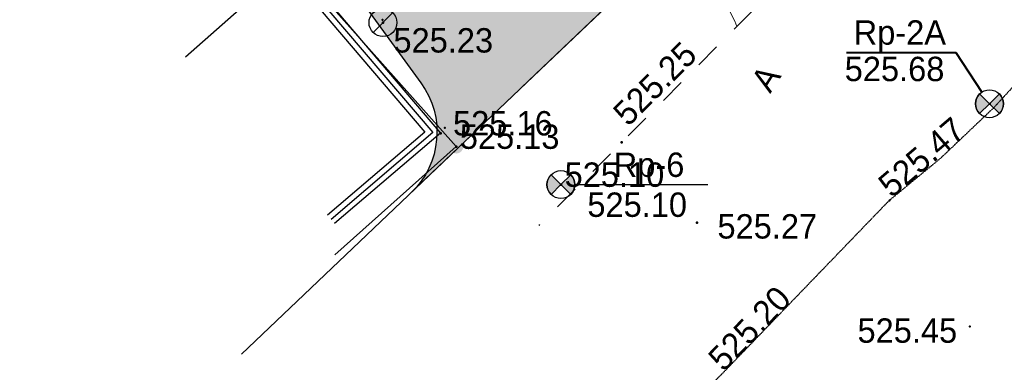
# Model space of a CAD drawing. Header units: millimetres. Extents: x 767170 to 66149698, y -983507 to 2493658.
# Tile 385 of 656: x 4638026 to 4673388, y -754105 to -741449. Entities that reach past the tile are written whole.
import ezdxf

# ---------------------------------------------------------------- set-up
doc = ezdxf.new("R2010")
doc.units = ezdxf.units.MM
doc.linetypes.add('Д_ТРОТ_ТРУБА', pattern=[3, 1.5, -1.5])
doc.linetypes.add('ДОРОГИ_СТРОЯЩ', pattern=[9, 8, -1])
for name, color, linetype in [('(003) Пункты', 7, 'Continuous'), ('(004) Точки рельефа', 7, 'Continuous'), ('(004a) Точки рельефа (отк.)', 7, 'Continuous'), ('(007) Здания', 7, 'Continuous'), ('(011) Колодцы', 7, 'Continuous'), ('(013) Газ', 30, 'ИК_Газопровод -------г--------'), ('(022) Возд. Линии', 7, 'Continuous'), ('(025) Дорога', 7, 'Continuous'), ('(031) Горизонтали', 42, 'Continuous'), ('(040) Ограда', 7, 'Continuous'), ('V-NODE-TEXT', 11, 'Continuous'), ('Пикет', 7, 'Continuous')]:
    doc.layers.add(name, color=color, linetype=linetype)
doc.layers.add('ВВГ 3х2.5', color=5, linetype='Continuous', lineweight=40)
doc.styles.add('BM-431', font='txt')
doc.styles.add('D-431', font='txt')
doc.styles.add('S', font='txtwr', dxfattribs={"oblique": 15})
doc.styles.get("Standard").update_dxf_attribs({"font": 'isocpeui.ttf'})
doc.linetypes.add('GAZ_VOZDUSH', pattern='A,1,-2,["~",Standard,S=3,R=0,X=-1.5,Y=-1.5],-1,10', length=14)
doc.linetypes.add('ИК_Газопровод -------г--------', pattern='A,9,-0.6,["Г",Standard,S=1.199999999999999,R=0,X=0,Y=-0.6],-1.199999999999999', length=10.8)
doc.linetypes.add('ОГРАДА_М_1М', pattern='A,2.5,["о",Standard,S=1,R=0,X=0,Y=-0.35],0.5,["0",Standard,S=0.5,R=0,X=-0.3,Y=-0.25],2.5', length=5.5)

# ---------------------------------------------------------------- blocks, each defined once
blk = doc.blocks.new('I00110-flat-6')
h = blk.add_hatch(color=7)
edge = h.paths.add_edge_path()
edge.add_line((0.353553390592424, 0.3535533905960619), (0, 0))
edge.add_line((0, 0), (0.353553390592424, -0.3535533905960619))
edge.add_arc((0, 0), 0.4999999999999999, 315, 404.9999999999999)
edge = h.paths.add_edge_path()
edge.add_line((-0.353553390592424, -0.3535533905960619), (0, 0))
edge.add_line((0, 0), (-0.353553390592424, 0.3535533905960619))
edge.add_arc((0, 0), 0.4999999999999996, 134.9999999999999, 225)
at = {"layer": '(003) Пункты'}
blk.add_circle((0, 0), 0.5, dxfattribs=at)
at = {"color": 7}
for points in [[(0, 0), (-0.353553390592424, 0.3535533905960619, 0.4142135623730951), (-0.353553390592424, -0.3535533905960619)], [(0, 0), (0.353553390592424, -0.3535533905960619, 0.4142135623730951), (0.353553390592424, 0.3535533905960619)]]:
    blk.add_lwpolyline(points, format="xyb", close=True, dxfattribs=at)
blk.add_lwpolyline([(0.007560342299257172, 0), (0.007560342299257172, 0)], dxfattribs=at)
at = {"color": 4, "linetype": 'Continuous', "style": 'S', "oblique": 15}
blk.add_attdef('G', (0.6919139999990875, 0.1113044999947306), '', height=1, dxfattribs=at)
at = {"color": 4, "style": 'S', "oblique": 15}
blk.add_attdef('Z', (0.7382355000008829, -1.150486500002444), '', height=1, dxfattribs=at)
blk = doc.blocks.new('I01171-flat-6')
at = {"layer": '(011) Колодцы'}
blk.add_line((-0.3487505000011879, -0.3611415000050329), (0.3489249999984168, 0.3511430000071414), dxfattribs=at)
blk.add_circle((0, 0), 0.5000000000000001, dxfattribs=at)
at = {"color": 4, "style": 'S', "oblique": 15}
blk.add_attdef('Z', (0.546742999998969, 0.8082155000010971), '', height=1, rotation=90, dxfattribs=at)
blk = doc.blocks.new('A$C05d28b1e')
at = {"layer": '(013) Газ', "linetype": 'ByBlock'}
h = blk.add_hatch(color=0, dxfattribs=at)
edge = h.paths.add_edge_path()
edge.add_arc((-79041.00000000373, -148438), 250, 0, 360)
at = {"layer": '(003) Пункты', "ltscale": 600}
blk.add_line((-74785.56034230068, -149802.0000000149), (-70003.06887965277, -149802.0000000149), dxfattribs=at)
at = {"layer": '(004) Точки рельефа', "color": 7, "linetype": 'ByBlock', "lineweight": -2}
for p in [(-81677, -143986), (-79606, -147960), (-73097, -148290), (-75278, -149802), (-70398, -151170)]:
    blk.add_point(p, dxfattribs=at)
at = {"layer": '(004a) Точки рельефа (отк.)', "color": 7, "linetype": 'ByBlock', "lineweight": -2}
blk.add_point((-79041, -148438), dxfattribs=at)
at = {"layer": '(007) Здания', "ltscale": 600}
blk.add_lwpolyline([(-89600.95656113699, -136729.7814724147), (-85020.00000000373, -141918.0000000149), (-88768.0720468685, -145227.3739485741)], dxfattribs=at)
at = {"layer": '(013) Газ', "linetype": 'GAZ_VOZDUSH', "ltscale": 600, "flags": 128}
blk.add_lwpolyline([(-77834.27469987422, -135879.0991628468), (-84727.92910702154, -142050.9177821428), (-79041.00000000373, -148438), (-83402.20400478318, -152321.1280310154)], dxfattribs=at)
at = {"layer": '(025) Дорога', "linetype": 'Д_ТРОТ_ТРУБА', "ltscale": 600, "flags": 128}
blk.add_lwpolyline([(150814.9999999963, 142076), (135920.9999999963, 113311), (125551.9999999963, 93370), (117382.9586008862, 77820.84055568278), (104208.3390505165, 56332.61749331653), (99627, 49152), (88707.99999999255, 25275), (72216.99999999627, 300), (60108.99999998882, -13961.0000000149), (40975.99999999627, -33812), (21854.99999999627, -53057), (7524.999999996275, -67385.0000000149), (-21145.00000000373, -96032), (-41237, -115998), (-56020.00000000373, -131074), (-73097, -148290), (-76079.31039717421, -151265.714396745)], dxfattribs=at)
at = {"layer": '(031) Горизонтали', "color": 42, "linetype": 'Continuous', "lineweight": 0, "ltscale": 600}
blk.add_lwpolyline([(-68966.85128554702, -144126.2335147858), (-69043.81785961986, -143938.9244569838), (-69272.59543706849, -143468.7422486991)], dxfattribs=at)
at = {"layer": '(040) Ограда', "ltscale": 600, "flags": 128}
for points in [[(-85020.16882413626, -141917.8087961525), (-84870.07711812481, -141785.6250420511), (-79606.00000000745, -147960), (-83410.86993370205, -151203.9119574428)], [(-85042.62664344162, -142199.7766949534), (-80169.90255129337, -147915.1233619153), (-83670.38289028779, -150899.5223627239)]]:
    blk.add_lwpolyline(points, dxfattribs=at)
at = {"layer": '(040) Ограда', "linetype": 'ОГРАДА_М_1М', "ltscale": 600, "flags": 128}
blk.add_lwpolyline([(-84890.43184608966, -142070.0202166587), (-79887.95127564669, -147937.5616809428), (-83540.6264120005, -151051.7171600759)], dxfattribs=at)
at = {"layer": '(022) Возд. Линии', "xscale": 1000, "yscale": 1000, "zscale": 1000}
for name, p in [('I01171-flat-6', (-81677.00000000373, -143986)), ('I00110-flat-6', (-75285.56034230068, -149802.0000000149))]:
    blk.add_blockref(name, p, dxfattribs=at)
at = {"layer": '(003) Пункты', "style": 'D-431'}
for s, p in [('Rp-6', (-73387.38433585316, -149527.2741586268)), ('525.10', (-74335.31627523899, -150960.9957661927))]:
    blk.add_text(s, height=875, dxfattribs=at).set_placement(p)
at = {"layer": '(004) Точки рельефа', "linetype": 'ByBlock', "char_height": 875, "attachment_point": 4, "style": 'D-431'}
for s, insert in [('525.23', (-81299.44023617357, -144630.9673639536)), ('525.16', (-79160.04803135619, -147607.5852050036)), ('525.27', (-69661.95563324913, -151307.5397943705))]:
    blk.add_mtext(s, dxfattribs=dict(at, insert=insert))
at = {"layer": '(004) Точки рельефа', "linetype": 'ByBlock', "insert": (-73174.3058600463, -147443.6592191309), "char_height": 875, "attachment_point": 4, "rotation": 44.9688050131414, "style": 'D-431'}
blk.add_mtext('525.25', dxfattribs=at)
at = {"layer": '(004a) Точки рельефа (отк.)', "linetype": 'ByBlock', "char_height": 875, "attachment_point": 4, "style": 'D-431'}
for s, insert in [('525.13', (-78916, -148088)), ('525.10', (-75153, -149452))]:
    blk.add_mtext(s, dxfattribs=dict(at, insert=insert))
at = {"layer": '(025) Дорога', "linetype": 'ДОРОГИ_СТРОЯЩ', "style": 'BM-431'}
blk.add_text('A', height=875, rotation=57.47377389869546, dxfattribs=at).set_placement((-67769.11124544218, -146556.2057024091))
blk = doc.blocks.new('asdaw1234141')
at = {"layer": '(013) Газ', "linetype": 'ByBlock'}
h = blk.add_hatch(color=0, dxfattribs=at)
edge = h.paths.add_edge_path()
edge.add_arc((-63376.00000000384, -86268.99999998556), 250, 0, 360)
at = {"layer": '(003) Пункты', "ltscale": 600}
blk.add_line((-59120.56034230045, -87633.00000000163), (-54338.06887965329, -87633.00000000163), dxfattribs=at)
at = {"layer": '(004) Точки рельефа', "color": 7, "linetype": 'ByBlock', "lineweight": -2}
for p in [(-66011.9999999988, -81816.99999999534), (-63940.99999999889, -85790.99999999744), (-57432.0000000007, -86120.99999999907), (-59613.00000000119, -87632.99999998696), (-54733.00000000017, -89000.99999998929)]:
    blk.add_point(p, dxfattribs=at)
at = {"layer": '(004a) Точки рельефа (отк.)', "color": 7, "linetype": 'ByBlock', "lineweight": -2}
blk.add_point((-63376.0000000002, -86268.99999998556), dxfattribs=at)
at = {"layer": '(007) Здания', "ltscale": 600}
blk.add_lwpolyline([(-73935.95656113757, -74560.78147240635), (-69355.0000000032, -79749.00000001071), (-73103.07204686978, -83058.3739485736)], dxfattribs=at)
at = {"layer": '(013) Газ', "linetype": 'GAZ_VOZDUSH', "ltscale": 600, "flags": 128}
blk.add_lwpolyline([(-62169.27469987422, -73710.09916283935), (-69062.92910702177, -79881.91778214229), (-63376.00000000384, -86268.99999998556), (-67737.20400478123, -90152.12803101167)], dxfattribs=at)
at = {"layer": '(025) Дорога', "linetype": 'Д_ТРОТ_ТРУБА', "elevation": 524612}
blk.add_lwpolyline([(-64492.56375043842, -105069.7582755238), (-53853.60420991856, -94447.37931713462), (-47823.5526649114, -88198.63653369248), (-45982.5166518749, -86684.61791612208), (-44041.96833966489, -84841.37557633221), (-41325.74225230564, -81883.98913759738), (-39588.40847028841, -79457.54477754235), (-31164.06628369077, -70746.72049283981), (-21589.11546472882, -60943.73881351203), (-12050.6568775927, -51458.92896875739), (-2008.690017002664, -41732.11826011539), (6766.959094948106, -33428.31294797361), (12566.40527750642, -27815.10629039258), (14276.65103958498, -26159.78221315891)], dxfattribs=at)
at = {"layer": '(031) Горизонтали', "color": 42, "linetype": 'Continuous', "lineweight": 0, "ltscale": 600}
blk.add_lwpolyline([(-53301.85128554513, -81957.23351478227), (-53378.81785961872, -81769.92445698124), (-53607.59543706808, -81299.74224869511)], dxfattribs=at)
at = {"layer": '(040) Ограда', "ltscale": 600, "flags": 128}
for points in [[(-69355.16882413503, -79748.8087961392), (-69205.07711812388, -79616.62504205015), (-63941.00000000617, -85790.99999999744), (-67745.8699337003, -89034.91195743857)], [(-69377.62664343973, -80030.77669494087), (-64504.90255129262, -85746.1233619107), (-68005.38289028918, -88730.52236271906)]]:
    blk.add_lwpolyline(points, dxfattribs=at)
at = {"layer": '(040) Ограда', "linetype": 'ОГРАДА_М_1М', "ltscale": 600, "flags": 128}
blk.add_lwpolyline([(-69225.43184609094, -79901.02021665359), (-64222.95127564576, -85768.56168093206), (-67875.62641200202, -88882.71716007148)], dxfattribs=at)
blk.add_lwpolyline([(-49363.82213045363, -82892.06329500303), (-45432.58284795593, -82892.06329500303), (-44501.45728828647, -84314.464338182)])
at = {"layer": 'Пикет', "color": 7, "linetype": 'ByBlock', "lineweight": -2, "transparency": 16777216}
for p in [(-66032.89322277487, -81719.2934770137, 525323), (-44220.0468884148, -84732.80169721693, 525678), (-63786.3973204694, -85596.83859720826, 525304), (-47823.5526649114, -88198.63653369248, 525466), (-44934.2619019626, -92727.65672486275, 525453)]:
    blk.add_point(p, dxfattribs=at)
at = {"layer": '(022) Возд. Линии', "xscale": 1000, "yscale": 1000, "zscale": 1000}
for name, p in [('I01171-flat-6', (-66012.00000000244, -81816.99999999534)), ('I00110-flat-6', (-44227.60723071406, -84732.80169721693)), ('I00110-flat-6', (-59620.56034230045, -87633.00000000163))]:
    blk.add_blockref(name, p, dxfattribs=at)
at = {"layer": '(003) Пункты', "style": 'D-431'}
for s, p in [('Rp-2А', (-49105.52620294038, -82610.29381208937)), ('Rp-6', (-57722.38433585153, -87358.27415861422)), ('525.10', (-58670.31627523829, -88791.99576617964))]:
    blk.add_text(s, height=875, dxfattribs=at).set_placement(p)
at = {"layer": '(004) Точки рельефа', "linetype": 'ByBlock', "char_height": 875, "attachment_point": 4, "style": 'D-431'}
for s, insert in [('525.23', (-65634.44023617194, -82461.96736395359)), ('525.27', (-53996.95563325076, -89138.5397943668))]:
    blk.add_mtext(s, dxfattribs=dict(at, insert=insert))
at = {"layer": '(004) Точки рельефа', "linetype": 'ByBlock', "insert": (-57509.30586004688, -85274.65921912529), "char_height": 875, "attachment_point": 4, "rotation": 44.96880501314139, "style": 'D-431'}
blk.add_mtext('525.25', dxfattribs=at)
at = {"layer": '(004a) Точки рельефа (отк.)', "linetype": 'ByBlock', "insert": (-63251.0000000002, -85918.99999999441), "char_height": 875, "attachment_point": 4, "style": 'D-431'}
blk.add_mtext('525.13', dxfattribs=at)
at = {"layer": '(025) Дорога', "linetype": 'ДОРОГИ_СТРОЯЩ', "style": 'BM-431'}
blk.add_text('A', height=875, rotation=57.47377393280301, dxfattribs=at).set_placement((-52104.11124544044, -84387.2057023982))
at = {"color": 4, "oblique": 15}
for p in [(7915.135727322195, -43168.68548111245, 526510), (-14956.70484099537, -65236.8753935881, 525926), (-30353.89691777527, -80716.19363331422, 525694), (-52138.74529243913, -102428.1350776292, 524466)]:
    blk.add_attdef('Z', p, '', height=1000, rotation=4.802156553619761, dxfattribs=at)
at = {"layer": 'V-NODE-TEXT', "color": 7, "linetype": 'ByBlock', "char_height": 875, "attachment_point": 4, "style": 'D-431'}
for s, insert in [('{\\fD431|b0|i0|c0|p34;525.68}', (-49426.70610004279, -83488.9441111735, 525678)), ('{\\fD431|b0|i0|c0|p34;525.45}', (-48967.81682478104, -92879.50855780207, 525453))]:
    blk.add_mtext(s, dxfattribs=dict(at, insert=insert))
for s, insert, rotation in [('{\\fD431|b0|i0|c0|p34;525.47}', (-48020.12054237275, -87814.39929404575, 525466), 40.54558474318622), ('{\\fD431|b0|i0|c0|p34;525.20}', (-54085.93450877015, -94083.64889526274, 525198), 46.02035753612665)]:
    blk.add_mtext(s, dxfattribs=dict(at, insert=insert, rotation=rotation))

msp = doc.modelspace()

# ---------------------------------------------------------------- hatches: boundary and pattern name
at = {"true_color": 0x939598}
h = msp.add_hatch(color=252, dxfattribs=at)
h.dxf.hatch_style = 1
edge = h.paths.add_edge_path(flags=16)
edge.add_line((4573708.599856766, -594051.7441392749), (4561051.611738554, -601743.2505564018))
edge.add_arc((4559493.655302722, -599179.5088096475), 3000.000000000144, 211.286569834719, 301.28656983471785, ccw=False)
edge.add_line((4556929.913555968, -600737.4652454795), (4542991.899970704, -577801.3506831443))
edge.add_arc((4545555.641717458, -576243.3942473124), 2999.999999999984, 121.28656983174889, 211.2865698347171, ccw=False)
edge.add_line((4543997.685281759, -573679.6525004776), (4557535.034224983, -565453.160914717))
edge.add_arc((4559092.990660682, -568016.9026615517), 2999.999999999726, 29.088455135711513, 121.2865698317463, ccw=False)
edge.add_line((4561714.601260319, -566558.4247344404), (4569388.957600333, -580353.0619739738))
edge.add_line((4569388.957600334, -580353.0619739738), (4570361.992197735, -582102.089344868))
edge.add_line((4570361.992197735, -582102.089344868), (4572308.061392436, -585600.1440864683))
edge.add_line((4572308.061392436, -585600.1440864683), (4573281.095989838, -587349.1714573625))
edge.add_line((4573281.095989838, -587349.1714573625), (4574772.254020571, -590029.5244654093))
edge.add_arc((4572150.643420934, -591488.0023925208), 3000.000000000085, -58.71343016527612, 29.088455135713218, ccw=False)
edge = h.paths.add_edge_path(flags=16)
edge.add_line((4633053.354332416, -604862.941864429), (4641159.397596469, -619934.0224134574))
edge.add_arc((4638517.314711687, -621355.0776657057), 2999.999999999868, -61.726229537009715, 28.273770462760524, ccw=False)
edge.add_line((4639938.369963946, -623997.1605504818), (4612215.098402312, -638908.237295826))
edge.add_arc((4610794.043150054, -636266.1544110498), 2999.999999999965, 209.0884551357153, 298.27377046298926, ccw=False)
edge.add_line((4608172.432550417, -637724.6323381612), (4600663.245445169, -624226.8864046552))
edge.add_arc((4603284.856044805, -622768.4084775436), 2999.999999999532, 121.28656990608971, 209.0884551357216, ccw=False)
edge.add_line((4601726.899605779, -620204.6667327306), (4628853.315008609, -603720.2553718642))
edge.add_arc((4630411.271447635, -606283.9971166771), 2999.999999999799, 28.273770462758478, 121.2865699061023, ccw=False)
edge = h.paths.add_edge_path(flags=16)
edge.add_line((4669460.312800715, -604792.7274132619), (4664069.302379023, -595313.390776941))
edge.add_line((4664069.302379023, -595313.390776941), (4660127.255081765, -588381.8528194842))
edge.add_arc((4662735.030937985, -586898.7799676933), 3000.000000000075, 120.09939656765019, 209.6273998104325, ccw=False)
edge.add_line((4661230.526061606, -584303.3098605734), (4684657.294780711, -570723.6166562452))
edge.add_arc((4686161.799657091, -573319.0867633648), 2999.999999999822, 29.878037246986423, 120.0993965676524, ccw=False)
edge.add_line((4688763.062957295, -571824.6205566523), (4691629.684273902, -576814.2528367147))
edge.add_line((4691629.684273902, -576814.2528367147), (4694200.52510878, -581289.0505165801))
edge.add_line((4694200.52510878, -581289.0505165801), (4696126.615485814, -584641.5975251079))
edge.add_arc((4693525.35218561, -586136.0637318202), 2999.999999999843, -59.03634284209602, 29.878037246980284, ccw=False)
edge.add_line((4695068.834990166, -588708.5451859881), (4683515.030454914, -595640.8006541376))
edge.add_arc((4685058.513259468, -598213.282108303), 2999.99999999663, 120.9636571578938, 150.6005223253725)
edge.add_line((4682444.858400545, -596740.5946742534), (4679319.035210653, -602288.15539861))
edge.add_arc((4676705.380351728, -600815.4679645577), 3000.000000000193, 298.2737704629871, 330.60052232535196, ccw=False)
edge.add_line((4678126.435603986, -603457.5508493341), (4673489.143909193, -605951.7374462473))
edge.add_arc((4672068.088656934, -603309.6545614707), 3000.000000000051, 209.6273998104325, 298.2737704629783, ccw=False)
edge = h.paths.add_edge_path(flags=16)
edge.add_line((4654948.510937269, -512967.1149082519), (4659958.55160792, -521687.5763499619))
edge.add_line((4659958.55160792, -521687.5763499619), (4663442.828304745, -527752.2976934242))
edge.add_line((4663442.828304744, -527752.2976934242), (4667900.186898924, -535510.7624061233))
edge.add_arc((4665298.923598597, -537005.2286126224), 2999.999999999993, -59.41036551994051, 29.87803724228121, ccw=False)
edge.add_line((4666825.580664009, -539587.7309271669), (4658211.964145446, -544679.7064281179))
edge.add_line((4658211.964145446, -544679.7064281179), (4654139.227967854, -547087.3214866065))
edge.add_line((4654139.227967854, -547087.3214866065), (4643778.56286216, -553212.0720809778))
edge.add_line((4643778.56286216, -553212.0720809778), (4645855.991798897, -556630.6473078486))
edge.add_line((4645855.991798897, -556630.6473078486), (4654998.802432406, -551225.83648822))
edge.add_arc((4656525.460697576, -553808.3380935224), 3000.000000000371, 30.60362588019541, 120.58966109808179, ccw=False)
edge.add_line((4659107.590131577, -552281.0504369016), (4661575.016078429, -556453.7999565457))
edge.add_line((4661575.01607843, -556453.7999565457), (4664993.085523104, -554376.6783778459))
edge.add_line((4664993.085523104, -554376.6783778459), (4662551.299431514, -550246.1382742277))
edge.add_arc((4665133.801746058, -548719.4812088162), 2999.999999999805, 120.58963448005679, 210.5896344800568, ccw=False)
edge.add_line((4663607.144680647, -546136.9788942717), (4668754.20478019, -543094.2727472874))
edge.add_arc((4670280.861845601, -545676.7750618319), 2999.999999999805, 29.878037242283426, 120.58963448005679, ccw=False)
edge.add_line((4672882.125145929, -544182.3088553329), (4679098.756118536, -555002.9576799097))
edge.add_line((4679098.756118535, -555002.9576799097), (4673414.22267807, -558268.810515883))
edge.add_line((4673414.22267807, -558268.810515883), (4675492.125788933, -561688.1660341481))
edge.add_line((4675492.125788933, -561688.1660341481), (4681091.3777272, -558471.3087470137))
edge.add_line((4681091.3777272, -558471.3087470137), (4683781.471758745, -563153.678176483))
edge.add_arc((4681180.208458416, -564648.1443829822), 3000.000000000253, -59.90060343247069, 29.878037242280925, ccw=False)
edge.add_line((4682684.713334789, -567243.6144901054), (4654161.64441582, -583777.4578813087))
edge.add_line((4654161.64441582, -583777.4578813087), (4657816.03176946, -589791.0441251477))
edge.add_line((4657816.031769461, -589791.0441251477), (4656690.94620172, -590430.8935422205))
edge.add_line((4656690.946201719, -590430.8935422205), (4665866.463175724, -606564.7548048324))
edge.add_arc((4663258.687319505, -608047.8276566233), 3000.000000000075, -61.72622953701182, 29.627399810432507, ccw=False)
edge.add_line((4664679.742571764, -610689.9105413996), (4648745.3129132, -619260.3097096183))
edge.add_arc((4647324.257660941, -616618.2268248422), 2999.999999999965, 208.2737704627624, 298.27377046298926, ccw=False)
edge.add_line((4644682.174776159, -618039.2820770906), (4636159.356292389, -602193.3163340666))
edge.add_arc((4638801.43917717, -600772.2610818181), 2999.999999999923, 120.0993965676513, 208.2737704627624, ccw=False)
edge.add_line((4637296.934300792, -598176.7909746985), (4639797.859089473, -596727.0907721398))
edge.add_line((4639797.859089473, -596727.0907721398), (4637872.492395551, -593558.7461100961))
edge.add_line((4637872.49239555, -593558.7461100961), (4613410.688726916, -608423.9034968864))
edge.add_line((4613410.688726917, -608423.9034968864), (4599977.63949682, -616587.0133678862))
edge.add_arc((4598419.683057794, -614023.271623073), 2999.999999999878, 209.0884782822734, 301.28656990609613, ccw=False)
edge.add_line((4595798.073047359, -615481.7506092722), (4584604.801919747, -595361.8724216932))
edge.add_arc((4587226.412519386, -593903.3944945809), 3000.000000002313, 120.58963448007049, 209.0884551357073, ccw=False)
edge.add_line((4585699.755453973, -591320.892180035), (4596322.964269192, -585040.9377715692))
edge.add_arc((4597657.965590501, -587727.528821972), 3000.000000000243, 30.58965835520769, 116.42336694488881, ccw=False)
edge.add_line((4600240.467268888, -586200.8706804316), (4603470.693196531, -591665.1403737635))
edge.add_line((4603470.69319653, -591665.1403737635), (4606966.987318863, -589638.4587557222))
edge.add_line((4606966.987318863, -589638.4587557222), (4603703.669805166, -584198.445144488))
edge.add_arc((4606266.306638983, -582638.6719372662), 2999.999999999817, 120.589634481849, 211.3271806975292, ccw=False)
edge.add_line((4604739.649573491, -580056.1696227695), (4617056.793816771, -572784.0475478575))
edge.add_line((4617056.793816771, -572784.0475478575), (4614979.364880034, -569365.472320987))
edge.add_line((4614979.364880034, -569365.472320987), (4602568.78696696, -576702.0374617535))
edge.add_line((4602568.78696696, -576702.0374617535), (4590421.90036759, -583882.7203774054))
edge.add_line((4590421.90036759, -583882.7203774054), (4583889.807354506, -587744.1945353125))
edge.add_arc((4582363.150289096, -585161.6922207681), 2999.999999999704, 209.0884551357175, 300.5896344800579, ccw=False)
edge.add_line((4579741.539689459, -586620.1701478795), (4567029.476572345, -563770.2669771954))
edge.add_arc((4569651.087171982, -562311.789050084), 3000.000000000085, 120.0548210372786, 209.0884551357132, ccw=False)
edge.add_line((4568148.601999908, -559715.1492391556), (4585050.783397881, -549935.0954868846))
edge.add_line((4585050.783397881, -549935.0954868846), (4605655.825293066, -538012.46771726))
edge.add_arc((4607158.31046514, -540609.1075281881), 3000.000000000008, 31.28656990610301, 120.05482103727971, ccw=False)
edge.add_line((4609722.052209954, -539051.1510891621), (4612993.857033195, -544435.1672247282))
edge.add_line((4612993.857033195, -544435.1672247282), (4621966.953140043, -538982.319688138))
edge.add_line((4621966.953140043, -538982.319688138), (4618879.38854058, -533901.485554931))
edge.add_arc((4621443.130285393, -532343.5291159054), 3000.000000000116, 120.0548210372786, 211.2865699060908, ccw=False)
edge.add_line((4619940.645113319, -529746.8893049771), (4647130.072114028, -514014.3603905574))
edge.add_line((4647130.072114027, -514014.3603905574), (4650844.762464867, -511864.9413038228))
edge.add_arc((4652347.247636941, -514461.5811147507), 2999.999999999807, 29.878037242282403, 120.0548210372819, ccw=False)
edge = h.paths.add_edge_path(flags=16)
edge.add_line((4652002.441158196, -702025.6924091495), (4640386.08202173, -711565.3441646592))
edge.add_arc((4638482.144716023, -709246.9346374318), 3000.000000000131, 216.0466201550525, 309.39371673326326, ccw=False)
edge.add_line((4636056.52933503, -711012.2646415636), (4632519.83630267, -706152.7443269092))
edge.add_arc((4634945.451683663, -704387.4143227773), 2999.999999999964, 129.393716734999, 216.0466201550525, ccw=False)
edge.add_line((4633041.514377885, -702069.0047956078), (4644386.691935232, -692752.0543004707))
edge.add_arc((4646290.629241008, -695070.4638276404), 2999.999999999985, 39.39371673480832, 129.3937167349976, ccw=False)
edge.add_line((4648609.038768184, -693166.5265218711), (4652416.913379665, -697803.345576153))
edge.add_arc((4650098.503852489, -699707.2828819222), 3000.000000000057, -50.60628326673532, 39.39371673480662, ccw=False)
edge = h.paths.add_edge_path()
edge.add_arc((4693525.35218561, -586136.06373182), 7000.000000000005, 300.9636571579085, 389.8780372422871)
edge.add_line((4699594.966553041, -582648.9759166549), (4690723.46441257, -567207.2664712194))
edge.add_line((4690723.46441257, -567207.2664712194), (4661792.88113793, -516850.7818696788))
edge.add_arc((4664394.144438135, -515356.315662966), 2999.999999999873, 119.87803724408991, 209.8780372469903, ccw=False)
edge.add_line((4662899.678231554, -512755.0523626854), (4667083.12036311, -510351.5998201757))
edge.add_line((4667083.12036311, -510351.5998201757), (4665047.420608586, -506907.9978175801))
edge.add_line((4665047.420608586, -506907.9978175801), (4660444.369459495, -509552.5222639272))
edge.add_arc((4658949.903252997, -506951.2589635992), 3000.000000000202, 228.6798708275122, 299.8780372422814, ccw=False)
edge.add_arc((4652347.247637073, -514461.5811149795), 7000.000000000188, 48.67987082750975, 120.0548210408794)
edge.add_line((4648841.448901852, -508402.7548897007), (4561750.141290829, -558796.1124013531))
edge.add_line((4561750.141290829, -558796.1124013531), (4541368.217889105, -571181.9733323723))
edge.add_line((4541368.217889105, -571181.9733323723), (4536625.295655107, -574064.1927401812))
edge.add_line((4536625.295655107, -574064.1927401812), (4553229.880127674, -601388.362672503))
edge.add_line((4553229.880127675, -601388.362672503), (4553679.222112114, -602127.7907961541))
edge.add_arc((4559661.286187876, -598492.5591125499), 6999.999999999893, 211.2865698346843, 301.286569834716)
edge.add_line((4563296.517871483, -604474.6231883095), (4575214.601322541, -597232.1406571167))
edge.add_arc((4576772.557758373, -599795.8824038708), 3000.000000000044, 29.08845513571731, 121.28656983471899, ccw=False)
edge.add_line((4579394.16835801, -598337.4044767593), (4581112.522806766, -601426.1425049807))
edge.add_arc((4578490.912207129, -602884.6204320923), 2999.999999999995, -60.91154486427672, 29.088455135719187, ccw=False)
edge.add_line((4579949.390134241, -605506.2310317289), (4577327.779534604, -606964.7089588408))
edge.add_line((4577327.779534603, -606964.7089588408), (4594829.514659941, -638424.0361544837))
edge.add_line((4594829.514659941, -638424.0361544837), (4596768.681272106, -637345.221588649))
edge.add_arc((4598227.159199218, -639966.8321882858), 2999.999999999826, 15.949142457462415, 119.08845513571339, ccw=False)
edge.add_line((4601111.677144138, -639142.4801849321), (4606747.372759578, -658886.9876102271))
edge.add_line((4606747.372759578, -658886.9876102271), (4627182.732736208, -709015.8008024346))
edge.add_line((4627182.732736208, -709015.8008024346), (4652438.153989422, -743717.4928937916))
edge.add_arc((4650012.53860846, -745482.8228979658), 2999.999999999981, -46.41797687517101, 36.04662015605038, ccw=False)
edge.add_line((4652080.715498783, -747655.9874914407), (4660849.128155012, -739311.1854111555))
edge.add_arc((4658780.920551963, -737138.0500470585), 2999.999999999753, 216.0466201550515, 313.5828328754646, ccw=False)
edge.add_line((4656355.30517097, -738903.3800511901), (4641951.017723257, -719111.4651663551))
edge.add_arc((4644376.63310425, -717346.1351622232), 2999.999999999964, 129.3937167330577, 216.0466201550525, ccw=False)
edge.add_line((4642472.695798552, -715027.7256349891), (4683909.141664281, -681006.4269511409))
edge.add_line((4683909.141664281, -681006.4269511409), (4685174.861241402, -682548.1954360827))
edge.add_line((4685174.861241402, -682548.1954360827), (4688272.077266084, -680012.2950698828))
edge.add_line((4688272.077266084, -680012.2950698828), (4670497.967197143, -658368.9006177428))
edge.add_line((4670497.967197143, -658368.9006177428), (4640358.643776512, -683120.0852374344))
edge.add_line((4640358.643776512, -683120.0852374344), (4642262.58108223, -685438.4947645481))
edge.add_arc((4639944.171555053, -687342.4320703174), 2999.999999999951, -50.60628326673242, 39.39371673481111, ccw=False)
edge.add_line((4641848.108860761, -689660.8415975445), (4632949.524449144, -696968.587114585))
edge.add_arc((4631045.587143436, -694650.1775873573), 3000.000000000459, 202.1786080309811, 309.3937167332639, ccw=False)
edge.add_line((4628267.552370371, -695782.6628188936), (4612318.025081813, -656657.7893214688))
edge.add_arc((4615096.059854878, -655525.3040899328), 3000.000000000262, 165.4416731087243, 202.178608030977, ccw=False)
edge.add_line((4612192.383096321, -654771.2077553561), (4615276.990371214, -642893.8095467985))
edge.add_arc((4618180.66712977, -643647.905881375), 2999.999999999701, 118.2737704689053, 165.4416731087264, ccw=False)
edge.add_line((4616759.611877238, -641005.8229967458), (4679510.665953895, -607254.9079454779))
edge.add_arc((4675247.5001963, -599328.6592915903), 8999.999999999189, 298.2737704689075, 330.6005223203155)
edge.add_line((4683088.464772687, -603746.721594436), (4685410.254615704, -599626.1206012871))
edge.add_arc((4688023.909474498, -601098.8080355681), 2999.999999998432, 120.96365715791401, 150.6005223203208, ccw=False)
edge.add_line((4686480.426669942, -598526.3265814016), (4697126.812062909, -592138.5204582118))

# ---------------------------------------------------------------- next in the draw order: block references
at = {"color": 5, "lineweight": 50}
msp.add_blockref('A$C05d28b1e', (4732748.063139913, -597565.0480394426), dxfattribs=at)

# ---------------------------------------------------------------- next in the draw order: linework, layer by layer
for points in [[(4627182.732736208, -709015.8008024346), (4652438.153989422, -743717.4928937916)], [(4645990.740382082, -753451.7499654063), (4675456.019620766, -725409.96713269)], [(4652080.715498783, -747655.9874914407), (4660849.128155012, -739311.1854111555)], [(4656047.367036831, -743880.9687622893), (4660516.842159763, -739627.4183459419)]]:
    msp.add_lwpolyline(points)
msp.add_lwpolyline([(4652438.153989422, -743717.4928937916, -0.3761970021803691), (4652080.715498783, -747655.9874914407)], format="xyb")

# ---------------------------------------------------------------- next in the draw order: block references
at = {"layer": 'ВВГ 3х2.5', "color": 1, "lineweight": 40}
msp.add_blockref('asdaw1234141', (4717083.06313992, -659734.0480393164), dxfattribs=at)

doc.saveas('drawing.dxf')
